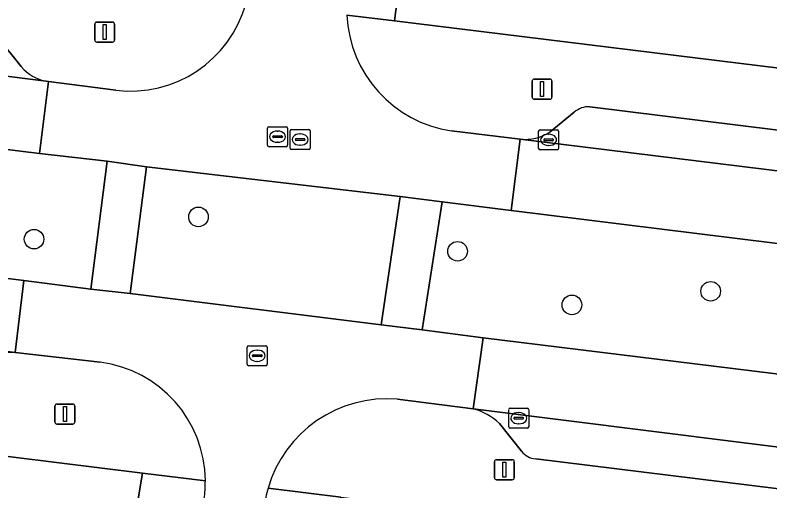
# Model space of a CAD drawing. Extents: x 158086 to 159499, y 382904 to 383981.
# Drawn here: x 158440.46 to 158478.22, y 383380.92 to 383404.7 of the extents above; entities that cross this region are included whole.
import ezdxf

# ---------------------------------------------------------------- set-up
doc = ezdxf.new("R2010")
doc.units = 0
for name, color, linetype in [('IMGEO_Berm_groen', 7, 'Continuous'), ('IMGEO_Boom', 7, 'Continuous'), ('IMGEO_Erf', 7, 'Continuous'), ('IMGEO_Kolk', 7, 'Continuous'), ('IMGEO_Lichtmast', 7, 'Continuous'), ('IMGEO_Parkeervlak_open', 7, 'Continuous'), ('IMGEO_Rijbaan_lokaal_gesloten', 7, 'Continuous'), ('IMGEO_Rijbaan_lokaal_open', 7, 'Continuous'), ('IMGEO_Rioolput', 7, 'Continuous'), ('IMGEO_Voetpad_open', 7, 'Continuous')]:
    doc.layers.add(name, color=color, linetype=linetype)

msp = doc.modelspace()

# ---------------------------------------------------------------- linework, layer by layer
at = {"layer": 'IMGEO_Berm_groen'}
for points in [[(158445.073, 383397.404), (158441.678, 383397.794), (158406.825, 383402.066), (158406.142, 383395.788), (158440.889, 383391.442), (158444.251, 383391.005)], [(158459.722, 383395.628), (158447.035, 383397.122), (158446.214, 383390.78), (158458.773, 383389.219)], [(158508.34, 383389.597), (158465.277, 383394.941), (158461.817, 383395.371), (158460.817, 383388.965), (158463.867, 383388.573), (158507.312, 383383.231)]]:
    msp.add_lwpolyline(points, close=True, dxfattribs=at)
at = {"layer": 'IMGEO_Boom'}
for centre in [(158449.632, 383394.616), (158441.408, 383393.503), (158462.594, 383392.896), (158475.255, 383390.899), (158468.313, 383390.217)]:
    msp.add_circle(centre, 0.489, dxfattribs=at)
at = {"layer": 'IMGEO_Erf'}
for points in [[(158462.207, 383425.893), (158459.442, 383404.425), (158511.069, 383398.073)], [(158436.773, 383362.322), (158440.695, 383361.848), (158441.25, 383366.419), (158443.582, 383366.136), (158443.027, 383361.566), (158444.131, 383361.431), (158446.064, 383377.253), (158446.838, 383381.803), (158393.042, 383388.471)]]:
    msp.add_lwpolyline(points, dxfattribs=at)
at = {"layer": 'IMGEO_Kolk'}
for p, q in [((158466.649, 383398.043), (158466.649, 383398.895)), ((158466.724, 383398.969), (158467.576, 383398.969)), ((158467.137, 383398.749), (158467.162, 383398.749)), ((158467.65, 383398.895), (158467.65, 383398.043)), ((158466.908, 383398.463), (158466.908, 383398.475)), ((158467.346, 383398.426), (158466.948, 383398.426)), ((158466.951, 383398.512), (158467.349, 383398.512)), ((158467.392, 383398.475), (158467.392, 383398.463)), ((158467.576, 383397.969), (158466.724, 383397.969)), ((158467.16, 383398.189), (158467.135, 383398.189)), ((158465.154, 383384.128), (158465.154, 383384.98)), ((158465.229, 383385.054), (158466.081, 383385.054)), ((158465.642, 383384.834), (158465.667, 383384.834)), ((158466.155, 383384.98), (158466.155, 383384.128)), ((158465.413, 383384.548), (158465.413, 383384.56)), ((158465.851, 383384.511), (158465.453, 383384.511)), ((158465.456, 383384.597), (158465.854, 383384.597)), ((158465.897, 383384.56), (158465.897, 383384.548)), ((158466.081, 383384.054), (158465.229, 383384.054)), ((158465.665, 383384.274), (158465.64, 383384.274))]:
    msp.add_line(p, q, dxfattribs=at)
for points in [[(158466.649, 383398.043), (158466.649, 383398.895)], [(158466.724, 383398.969), (158467.576, 383398.969)], [(158467.65, 383398.895), (158467.65, 383398.043)], [(158467.576, 383397.969), (158466.724, 383397.969)], [(158465.154, 383384.128), (158465.154, 383384.98)], [(158465.229, 383385.054), (158466.081, 383385.054)], [(158466.155, 383384.98), (158466.155, 383384.128)], [(158466.081, 383384.054), (158465.229, 383384.054)]]:
    msp.add_lwpolyline(points, dxfattribs=at)
for centre, radius, start, end in [((158466.726, 383398.893), 0.0765, 91.552, 178.448), ((158466.726, 383398.893), 0.0765, 91.552, 178.448), ((158467.574, 383398.893), 0.0765, 1.552, 88.448), ((158467.574, 383398.893), 0.0765, 1.552, 88.448), ((158466.948, 383398.472), 0.0403, 85.8775, 175.7526), ((158466.945, 383398.462), 0.0366, 178.938, 274.7102), ((158467.349, 383398.469), 0.043, 264.8664, 352.4533), ((158467.353, 383398.474), 0.0386, 1.7309, 96.639), ((158466.726, 383398.045), 0.0765, 181.552, 268.448), ((158466.726, 383398.045), 0.0765, 181.552, 268.448), ((158467.574, 383398.045), 0.0765, 271.552, 358.448), ((158467.574, 383398.045), 0.0765, 271.552, 358.448), ((158465.231, 383384.978), 0.0765, 91.552, 178.448), ((158465.231, 383384.978), 0.0765, 91.552, 178.448), ((158466.079, 383384.978), 0.0765, 1.552, 88.448), ((158466.079, 383384.978), 0.0765, 1.552, 88.448), ((158465.453, 383384.557), 0.0403, 85.8775, 175.7526), ((158465.45, 383384.547), 0.0366, 178.938, 274.7102), ((158465.854, 383384.554), 0.043, 264.8664, 352.4533), ((158465.858, 383384.559), 0.0386, 1.7309, 96.639), ((158465.231, 383384.13), 0.0765, 181.552, 268.448), ((158465.231, 383384.13), 0.0765, 181.552, 268.448), ((158466.079, 383384.13), 0.0765, 271.552, 358.448), ((158466.079, 383384.13), 0.0765, 271.552, 358.448)]:
    msp.add_arc(centre, radius, start, end, dxfattribs=at)
for centre, major_axis, ratio, start_param, end_param in [((158467.136, 383398.469), (-0.387, 0.002), 0.722429, 4.712389, 7.853982), ((158467.161, 383398.469), (-0.39, 0.002), 0.717154, 1.570796, 4.712389), ((158465.641, 383384.554), (-0.387, 0.002), 0.722429, 4.712389, 7.853982), ((158465.666, 383384.554), (-0.39, 0.002), 0.717154, 1.570796, 4.712389)]:
    msp.add_ellipse(centre, major_axis=major_axis, ratio=ratio, start_param=start_param, end_param=end_param, dxfattribs=at)
at = {"layer": 'IMGEO_Lichtmast'}
for p, q in [((158444.545, 383404.354), (158445.335, 383404.354)), ((158445.335, 383404.354), (158444.545, 383404.354)), ((158444.445, 383403.454), (158444.445, 383404.254)), ((158444.445, 383404.254), (158444.445, 383403.454)), ((158445.435, 383404.254), (158445.435, 383403.454)), ((158445.435, 383403.454), (158445.435, 383404.254)), ((158445.335, 383403.354), (158444.545, 383403.354)), ((158444.545, 383403.354), (158445.335, 383403.354)), ((158466.324, 383400.602), (158466.324, 383401.402)), ((158466.324, 383401.402), (158466.324, 383400.602)), ((158466.424, 383401.502), (158467.214, 383401.502)), ((158467.214, 383401.502), (158466.424, 383401.502)), ((158467.314, 383401.402), (158467.314, 383400.602)), ((158467.314, 383400.602), (158467.314, 383401.402)), ((158467.214, 383400.502), (158466.424, 383400.502)), ((158466.424, 383400.502), (158467.214, 383400.502)), ((158442.453, 383384.363), (158442.453, 383385.163)), ((158442.453, 383385.163), (158442.453, 383384.363)), ((158442.553, 383385.263), (158443.343, 383385.263)), ((158443.343, 383385.263), (158442.553, 383385.263)), ((158443.443, 383385.163), (158443.443, 383384.363)), ((158443.443, 383384.363), (158443.443, 383385.163)), ((158443.343, 383384.263), (158442.553, 383384.263)), ((158442.553, 383384.263), (158443.343, 383384.263)), ((158464.54, 383382.477), (158465.33, 383382.477)), ((158465.33, 383382.477), (158464.54, 383382.477)), ((158464.44, 383381.577), (158464.44, 383382.377)), ((158464.44, 383382.377), (158464.44, 383381.577)), ((158465.43, 383382.377), (158465.43, 383381.577)), ((158465.43, 383381.577), (158465.43, 383382.377)), ((158465.33, 383381.477), (158464.54, 383381.477)), ((158464.54, 383381.477), (158465.33, 383381.477))]:
    msp.add_line(p, q, dxfattribs=at)
for points in [[(158444.865, 383404.229), (158445.015, 383404.229), (158445.015, 383403.479), (158444.865, 383403.479), (158444.865, 383404.229)], [(158466.744, 383401.377), (158466.894, 383401.377), (158466.894, 383400.627), (158466.744, 383400.627), (158466.744, 383401.377)], [(158442.873, 383385.138), (158443.023, 383385.138), (158443.023, 383384.388), (158442.873, 383384.388), (158442.873, 383385.138)], [(158464.86, 383382.352), (158465.01, 383382.352), (158465.01, 383381.602), (158464.86, 383381.602), (158464.86, 383382.352)]]:
    msp.add_lwpolyline(points, dxfattribs=at)
for centre, start, end in [((158444.545, 383404.254), 90, 180), ((158444.545, 383404.254), 90, 180), ((158445.335, 383404.254), 0, 90), ((158445.335, 383404.254), 360, 90), ((158444.545, 383403.454), 180, 270), ((158444.545, 383403.454), 180, 270), ((158445.335, 383403.454), 270, 0), ((158445.335, 383403.454), 270, 0), ((158466.424, 383401.402), 90, 180), ((158466.424, 383401.402), 90, 180), ((158467.214, 383401.402), 0, 90), ((158467.214, 383401.402), 360, 90), ((158466.424, 383400.602), 180, 270), ((158466.424, 383400.602), 180, 270), ((158467.214, 383400.602), 270, 0), ((158467.214, 383400.602), 270, 0), ((158442.553, 383385.163), 90, 180), ((158442.553, 383385.163), 90, 180), ((158443.343, 383385.163), 0, 90), ((158443.343, 383385.163), 360, 90), ((158442.553, 383384.363), 180, 270), ((158442.553, 383384.363), 180, 270), ((158443.343, 383384.363), 270, 0), ((158443.343, 383384.363), 270, 0), ((158464.54, 383382.377), 90, 180), ((158464.54, 383382.377), 90, 180), ((158465.33, 383382.377), 0, 90), ((158465.33, 383382.377), 360, 90), ((158464.54, 383381.577), 180, 270), ((158464.54, 383381.577), 180, 270), ((158465.33, 383381.577), 270, 0), ((158465.33, 383381.577), 270, 0)]:
    msp.add_arc(centre, 0.1, start, end, dxfattribs=at)
at = {"layer": 'IMGEO_Parkeervlak_open'}
for points in [[(158407.252, 383405.781), (158442.017, 383401.403)], [(158440.769, 383402.127), (158439.749, 383403.396)], [(158468.434, 383399.845), (158467.23, 383398.87)], [(158577.108, 383386.827), (158539.189, 383391.495), (158515.06, 383394.465), (158510.534, 383395.003), (158469.214, 383400.114)], [(158465.723, 383398.507), (158538.992, 383389.488), (158580.062, 383384.432)], [(158440.469, 383387.832), (158405.814, 383392.143)], [(158507.896, 383379.433), (158463.372, 383385.022)], [(158464.689, 383384.287), (158465.792, 383382.903)], [(158466.503, 383382.527), (158504.059, 383377.884)]]:
    msp.add_lwpolyline(points, dxfattribs=at)
for centre, radius, start, end in [((158442.351, 383403.417), 2.041, 219.1845, 260.577), ((158469.123, 383399.111), 1.007, 84.8408, 133.2149), ((158465.984, 383400.732), 2.24, 263.2983, 303.7881), ((158440.279, 383386.107), 1.735, 83.6986, 130.4334), ((158462.67, 383382.216), 2.892, 45.7209, 75.9485), ((158466.544, 383383.464), 0.938, 216.7395, 267.5178)]:
    msp.add_arc(centre, radius, start, end, dxfattribs=at)
at = {"layer": 'IMGEO_Rijbaan_lokaal_gesloten'}
for points in [[(158398.871, 383411.866), (158398.608, 383412.252), (158395.774, 383409.773), (158397.353, 383407.765), (158399.784, 383405.389), (158401.331, 383404.33), (158403.383, 383403.146), (158404.513, 383402.656), (158406.825, 383402.066), (158441.678, 383397.794), (158442.126, 383401.389), (158442.017, 383401.403), (158407.252, 383405.781)], [(158405.814, 383392.143), (158440.469, 383387.832), (158440.889, 383391.442), (158406.142, 383395.788)], [(158523.656, 383377.465), (158537.643, 383375.74), (158577.071, 383370.879), (158577.506, 383370.825), (158577.958, 383374.428), (158538.003, 383379.406), (158509.228, 383382.991), (158507.312, 383383.231), (158463.867, 383388.573), (158463.372, 383385.022), (158507.896, 383379.433)]]:
    msp.add_lwpolyline(points, dxfattribs=at)
msp.add_lwpolyline([(158465.723, 383398.507), (158465.277, 383394.941), (158508.34, 383389.597), (158510.146, 383389.39), (158538.64, 383385.899), (158579.65, 383380.875), (158580.062, 383384.432), (158538.992, 383389.488)], close=True, dxfattribs=at)
at = {"layer": 'IMGEO_Rijbaan_lokaal_open'}
for points in [[(158445.491, 383400.946), (158442.126, 383401.389), (158441.678, 383397.794), (158445.073, 383397.404), (158447.035, 383397.122), (158459.722, 383395.628), (158461.817, 383395.371), (158465.277, 383394.941), (158465.723, 383398.507), (158462.287, 383398.914)], [(158459.59, 383385.501), (158463.372, 383385.022), (158463.867, 383388.573), (158460.817, 383388.965), (158458.773, 383389.219), (158446.214, 383390.78), (158444.251, 383391.005), (158440.889, 383391.442), (158440.469, 383387.832), (158444.715, 383387.35)]]:
    msp.add_lwpolyline(points, dxfattribs=at)
for centre, radius, start, end in [((158446.223, 383406.914), 6.013, 263.0048, 344.3388), ((158463.199, 383405), 6.154, 182.7596, 261.4767), ((158443.959, 383381.38), 6.018, 0.4361, 82.7793), ((158459.07, 383379.319), 6.204, 85.1886, 163.7969), ((158443.732, 383381.391), 6.244, 351.978, 0.3183), ((158458.935, 383379.348), 6.067, 163.7047, 172.7342)]:
    msp.add_arc(centre, radius, start, end, dxfattribs=at)
at = {"layer": 'IMGEO_Rioolput'}
for p, q in [((158453.161, 383399.126), (158454.013, 383399.126)), ((158453.086, 383398.2), (158453.086, 383399.052)), ((158453.574, 383398.906), (158453.599, 383398.906)), ((158454.087, 383399.052), (158454.087, 383398.2)), ((158454.219, 383398.059), (158454.219, 383398.911)), ((158454.294, 383398.985), (158455.146, 383398.985)), ((158454.707, 383398.765), (158454.732, 383398.765)), ((158455.22, 383398.911), (158455.22, 383398.059)), ((158453.345, 383398.62), (158453.345, 383398.632)), ((158453.783, 383398.583), (158453.385, 383398.583)), ((158453.388, 383398.669), (158453.786, 383398.669)), ((158453.597, 383398.346), (158453.572, 383398.346)), ((158453.829, 383398.632), (158453.829, 383398.62)), ((158454.478, 383398.479), (158454.478, 383398.491)), ((158454.916, 383398.442), (158454.518, 383398.442)), ((158454.521, 383398.528), (158454.919, 383398.528)), ((158454.962, 383398.491), (158454.962, 383398.479)), ((158454.013, 383398.126), (158453.161, 383398.126)), ((158455.146, 383397.985), (158454.294, 383397.985)), ((158454.73, 383398.205), (158454.705, 383398.205)), ((158452.144, 383388.175), (158452.996, 383388.175)), ((158452.069, 383387.249), (158452.069, 383388.101)), ((158452.557, 383387.955), (158452.582, 383387.955)), ((158453.07, 383388.101), (158453.07, 383387.249)), ((158452.328, 383387.669), (158452.328, 383387.681)), ((158452.766, 383387.632), (158452.368, 383387.632)), ((158452.371, 383387.718), (158452.769, 383387.718)), ((158452.58, 383387.395), (158452.555, 383387.395)), ((158452.812, 383387.681), (158452.812, 383387.669)), ((158452.996, 383387.175), (158452.144, 383387.175))]:
    msp.add_line(p, q, dxfattribs=at)
for points in [[(158453.161, 383399.126), (158454.013, 383399.126)], [(158453.086, 383398.2), (158453.086, 383399.052)], [(158454.087, 383399.052), (158454.087, 383398.2)], [(158454.219, 383398.059), (158454.219, 383398.911)], [(158454.294, 383398.985), (158455.146, 383398.985)], [(158455.22, 383398.911), (158455.22, 383398.059)], [(158454.013, 383398.126), (158453.161, 383398.126)], [(158455.146, 383397.985), (158454.294, 383397.985)], [(158452.144, 383388.175), (158452.996, 383388.175)], [(158452.069, 383387.249), (158452.069, 383388.101)], [(158453.07, 383388.101), (158453.07, 383387.249)], [(158452.996, 383387.175), (158452.144, 383387.175)]]:
    msp.add_lwpolyline(points, dxfattribs=at)
for centre, radius, start, end in [((158453.163, 383399.05), 0.0765, 91.552, 178.448), ((158453.163, 383399.05), 0.0765, 91.552, 178.448), ((158454.011, 383399.05), 0.0765, 1.552, 88.448), ((158454.011, 383399.05), 0.0765, 1.552, 88.448), ((158454.296, 383398.909), 0.0765, 91.552, 178.448), ((158454.296, 383398.909), 0.0765, 91.552, 178.448), ((158455.144, 383398.909), 0.0765, 1.552, 88.448), ((158455.144, 383398.909), 0.0765, 1.552, 88.448), ((158453.385, 383398.629), 0.0403, 85.8775, 175.7526), ((158453.382, 383398.619), 0.0366, 178.938, 274.7102), ((158453.786, 383398.626), 0.043, 264.8664, 352.4533), ((158453.79, 383398.631), 0.0386, 1.7309, 96.639), ((158454.518, 383398.488), 0.0403, 85.8775, 175.7526), ((158454.515, 383398.478), 0.0366, 178.938, 274.7102), ((158454.919, 383398.485), 0.043, 264.8664, 352.4533), ((158454.923, 383398.49), 0.0386, 1.7309, 96.639), ((158453.163, 383398.202), 0.0765, 181.552, 268.448), ((158453.163, 383398.202), 0.0765, 181.552, 268.448), ((158454.011, 383398.202), 0.0765, 271.552, 358.448), ((158454.011, 383398.202), 0.0765, 271.552, 358.448), ((158454.296, 383398.061), 0.0765, 181.552, 268.448), ((158454.296, 383398.061), 0.0765, 181.552, 268.448), ((158455.144, 383398.061), 0.0765, 271.552, 358.448), ((158455.144, 383398.061), 0.0765, 271.552, 358.448), ((158452.146, 383388.099), 0.0765, 91.552, 178.448), ((158452.146, 383388.099), 0.0765, 91.552, 178.448), ((158452.994, 383388.099), 0.0765, 1.552, 88.448), ((158452.994, 383388.099), 0.0765, 1.552, 88.448), ((158452.368, 383387.678), 0.0403, 85.8775, 175.7526), ((158452.365, 383387.668), 0.0366, 178.938, 274.7102), ((158452.769, 383387.675), 0.043, 264.8664, 352.4533), ((158452.773, 383387.68), 0.0386, 1.7309, 96.639), ((158452.146, 383387.251), 0.0765, 181.552, 268.448), ((158452.146, 383387.251), 0.0765, 181.552, 268.448), ((158452.994, 383387.251), 0.0765, 271.552, 358.448), ((158452.994, 383387.251), 0.0765, 271.552, 358.448)]:
    msp.add_arc(centre, radius, start, end, dxfattribs=at)
for centre, major_axis, ratio, start_param, end_param in [((158453.573, 383398.626), (-0.387, 0.002), 0.722429, 4.712389, 7.853982), ((158453.598, 383398.626), (-0.39, 0.002), 0.717154, 1.570796, 4.712389), ((158454.706, 383398.485), (-0.387, 0.002), 0.722429, 4.712389, 7.853982), ((158454.731, 383398.485), (-0.39, 0.002), 0.717154, 1.570796, 4.712389), ((158452.556, 383387.675), (-0.387, 0.002), 0.722429, 4.712389, 7.853982), ((158452.581, 383387.675), (-0.39, 0.002), 0.717154, 1.570796, 4.712389)]:
    msp.add_ellipse(centre, major_axis=major_axis, ratio=ratio, start_param=start_param, end_param=end_param, dxfattribs=at)
at = {"layer": 'IMGEO_Voetpad_open'}
for points in [[(158457.052, 383404.704), (158459.442, 383404.425), (158462.207, 383425.893), (158462.714, 383430.223), (158463.033, 383432.944)], [(158539.491, 383394.575), (158512.098, 383397.946), (158511.069, 383398.073), (158459.442, 383404.425), (158457.052, 383404.704)], [(158439.749, 383403.396), (158440.769, 383402.127)], [(158442.017, 383401.403), (158442.126, 383401.389), (158445.491, 383400.946)], [(158467.23, 383398.87), (158468.434, 383399.845)], [(158469.214, 383400.114), (158510.534, 383395.003), (158515.06, 383394.465), (158539.189, 383391.495), (158577.108, 383386.827)], [(158462.287, 383398.914), (158465.723, 383398.507)], [(158390.177, 383388.549), (158393.042, 383388.471), (158446.838, 383381.803), (158449.976, 383381.426)], [(158444.715, 383387.35), (158440.469, 383387.832)], [(158463.372, 383385.022), (158459.59, 383385.501)], [(158465.792, 383382.903), (158464.689, 383384.287)], [(158504.059, 383377.884), (158466.503, 383382.527)], [(158449.976, 383381.426), (158446.838, 383381.803), (158446.064, 383377.253), (158444.131, 383361.431), (158443.915, 383359.655), (158434.771, 383284.796), (158434.645, 383283.761), (158433.917, 383277.832), (158432.864, 383268.845), (158432.372, 383264.887), (158435.641, 383264.507)], [(158453.112, 383381.05), (158456.761, 383380.612), (158462.868, 383379.879), (158504.029, 383374.837), (158503.549, 383370.846), (158508.542, 383370.23), (158511.394, 383369.843), (158512.496, 383370.669)], [(158455.513, 383368.163), (158455.226, 383368.199), (158455.317, 383368.932), (158454.245, 383369.064), (158455.339, 383377.915), (158456.411, 383377.783), (158456.761, 383380.612), (158453.112, 383381.05)]]:
    msp.add_lwpolyline(points, dxfattribs=at)
for points in [[(158446.214, 383390.78), (158447.035, 383397.122), (158445.073, 383397.404), (158444.251, 383391.005)], [(158458.773, 383389.219), (158460.817, 383388.965), (158461.817, 383395.371), (158459.722, 383395.628)]]:
    msp.add_lwpolyline(points, close=True, dxfattribs=at)
for centre, radius, start, end in [((158446.223, 383406.914), 6.013, 263.0048, 344.3388), ((158463.199, 383405), 6.154, 182.7596, 261.4767), ((158442.351, 383403.417), 2.041, 219.1845, 260.577), ((158469.123, 383399.111), 1.007, 84.8408, 133.2149), ((158465.984, 383400.732), 2.24, 263.2983, 303.7881), ((158440.279, 383386.107), 1.735, 83.6986, 130.4334), ((158443.959, 383381.38), 6.018, 0.4361, 82.7793), ((158459.07, 383379.319), 6.204, 85.1886, 163.7969), ((158462.67, 383382.216), 2.892, 45.7209, 75.9485), ((158466.544, 383383.464), 0.938, 216.7395, 267.5178), ((158443.732, 383381.391), 6.244, 351.978, 0.3183), ((158458.935, 383379.348), 6.067, 163.7047, 172.7342)]:
    msp.add_arc(centre, radius, start, end, dxfattribs=at)

doc.saveas('drawing.dxf')
